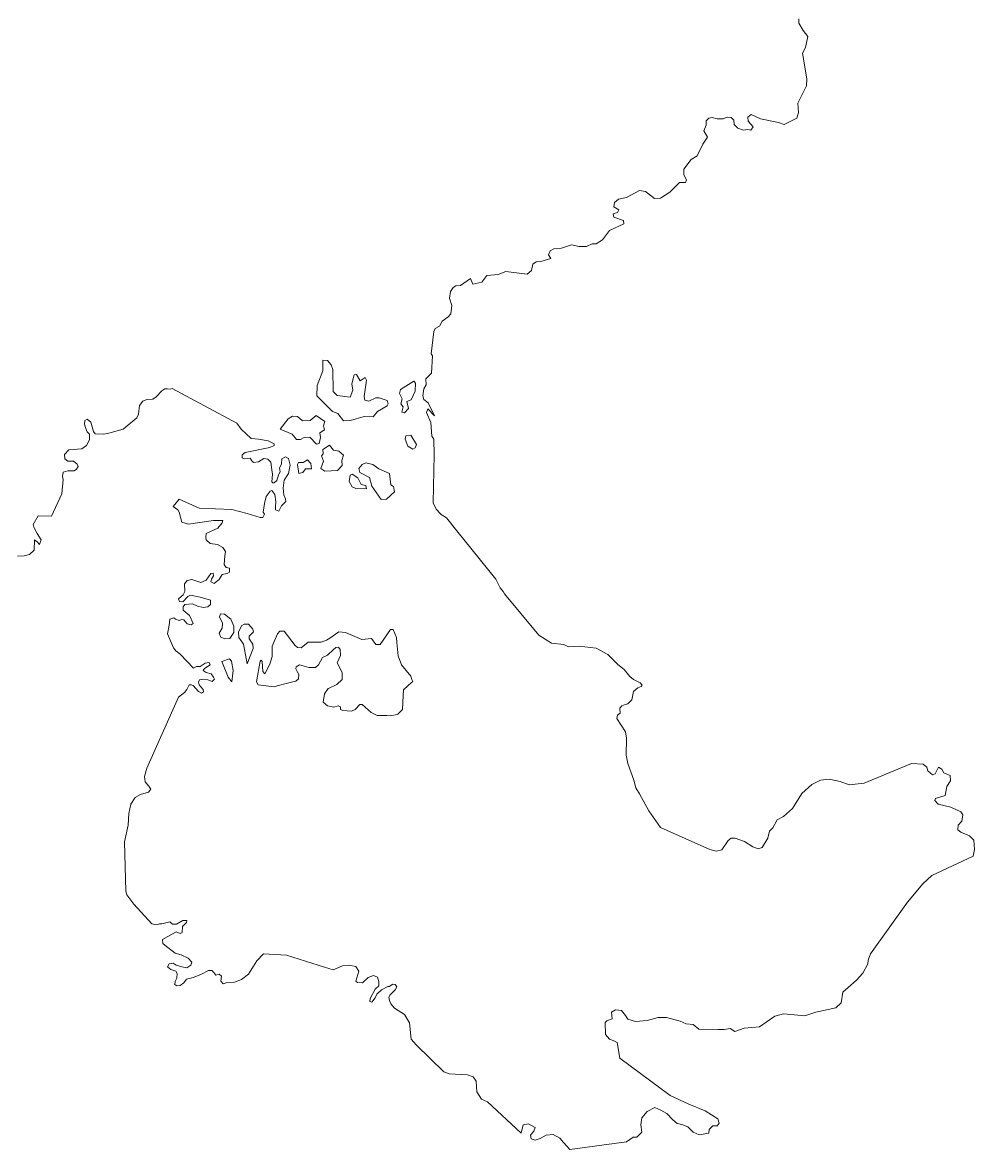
# Model space of a CAD drawing. Extents: x 369010 to 735936, y 6377141 to 6616555.
# Drawn here: x 411897 to 413871, y 6538848 to 6541184 of the extents above; entities that cross this region are included whole.
import ezdxf

# ---------------------------------------------------------------- set-up
doc = ezdxf.new("R2010")
doc.units = 0
doc.header["$LTSCALE"] = 40
doc.layers.add('3', color=7, linetype='Continuous', lineweight=13)

msp = doc.modelspace()

# ---------------------------------------------------------------- linework, layer by layer
at = {"layer": '3'}
for points in [[(413506.62, 6541191.53), (413506.62, 6541182.1), (413515.39, 6541167.03), (413524.82, 6541154.62), (413520.19, 6541131.62), (413514.07, 6541120.36), (413522.84, 6541067.07), (413522.18, 6541052.67), (413504.14, 6541016.26), (413505.63, 6540997.23), (413502.15, 6540985.64), (413475.83, 6540972.57), (413464.08, 6540976.7), (413427.01, 6540984.15), (413407.98, 6540993.09), (413400.86, 6540987.63), (413401.69, 6540978.86), (413411.78, 6540967.6), (413406.98, 6540960.49), (413399.87, 6540961.97), (413391.92, 6540960.49), (413380.17, 6540964.79), (413372.56, 6540972.24), (413372.06, 6540981.01), (413366.44, 6540986.64), (413357.66, 6540987.63), (413349.56, 6540984.15), (413337.14, 6540984.15), (413326.88, 6540986.64), (413319.93, 6540985.64), (413314.63, 6540980.01), (413314.63, 6540971.08), (413309.34, 6540959.49), (413317.45, 6540946.09), (413307.52, 6540931.52), (413295.44, 6540907.52), (413283.19, 6540899.75), (413268.13, 6540880.05), (413267.8, 6540867.97), (413273.75, 6540857.38), (413271.27, 6540852.41), (413258.86, 6540851.75), (413239.16, 6540831.89), (413219.47, 6540819.31), (413207.06, 6540818.81), (413188.52, 6540833.71), (413176.11, 6540835.53), (413149.63, 6540821.3), (413132.74, 6540817.82), (413124.64, 6540810.37), (413122.81, 6540801.93)], [(413122.81, 6540801.93), (413133.41, 6540795.64), (413130.92, 6540789.85), (413121.32, 6540787.04), (413123.15, 6540780.42), (413143.34, 6540773.3), (413144, 6540766.68), (413114.04, 6540752.45), (413099.81, 6540733.41), (413086.57, 6540724.97), (413078.13, 6540724.64), (413066.21, 6540719.35), (413050.99, 6540719.35), (413035.43, 6540723.15), (413014.57, 6540716.04), (412998.85, 6540714.38), (412991.07, 6540710.41), (412987.27, 6540701.97), (412992.56, 6540694.85), (412972.04, 6540688.23), (412961.78, 6540687.9), (412955.16, 6540682.94), (412952.68, 6540669.53), (412943.41, 6540662.08), (412899.38, 6540667.71), (412883.5, 6540661.75), (412859.83, 6540659.27), (412849.73, 6540645.2), (412831.03, 6540641.56), (412826.07, 6540652.81), (412804.88, 6540638.75), (412795.61, 6540638.08), (412789.99, 6540634.44), (412784.36, 6540626), (412782.7, 6540612.27), (412787.34, 6540597.04), (412785.19, 6540580.16), (412778.9, 6540572.71), (412767.48, 6540564.93), (412761.85, 6540554.34), (412752.42, 6540549.37), (412749.93, 6540543.08), (412744.47, 6540497.07), (412746.95, 6540492.61), (412745.13, 6540457.19), (412733.55, 6540444.94), (412734.21, 6540432.53), (412729.25, 6540424.42), (412727.43, 6540409.85), (412729.25, 6540402.41), (412738.02, 6540395.79), (412751.26, 6540368.64), (412737.52, 6540382.71), (412735.04, 6540375.26), (412743.98, 6540354.74), (412745.96, 6540326.61), (412749.93, 6540320.15), (412750.93, 6540287.38), (412748.28, 6540188.41), (412754.73, 6540175), (412764.99, 6540163.75), (412776.25, 6540156.96), (412797.93, 6540130.15), (412878.7, 6540029.86), (412887.14, 6540012.15), (412893.59, 6540004.53), (412896.57, 6539999.57), (412967.24, 6539914), (412993.89, 6539897.45), (413019.71, 6539894.97), (413028.81, 6539889.67), (413050.99, 6539891.5), (413086.57, 6539886.86), (413110.57, 6539874.12), (413131.09, 6539853.26), (413144.33, 6539842.67), (413156.08, 6539828.27), (413163.86, 6539822.15), (413177.93, 6539815.53), (413182.06, 6539810.56), (413179.75, 6539807.42), (413172.63, 6539804.94), (413163.86, 6539797.49), (413160.55, 6539780.11), (413152.11, 6539771.34), (413146.81, 6539770.02), (413139.7, 6539767.53), (413135.23, 6539762.57), (413136.22, 6539752.31), (413130.59, 6539748), (413129.1, 6539741.05), (413146.98, 6539713.41), (413149.13, 6539700.67), (413148.47, 6539665.42), (413151.94, 6539647.71), (413164.69, 6539613.78), (413168.82, 6539597.89), (413176.44, 6539585.31), (413195.47, 6539549.89), (413219.97, 6539515.3)], [(412406.84, 6540316.84), (412386.49, 6540320.32), (412371.59, 6540321.31), (412350.41, 6540341), (412341.64, 6540353.09), (412207.58, 6540425.41), (412203.77, 6540423.92), (412197.98, 6540424.42), (412192.19, 6540424.42), (412185.9, 6540420.11), (412174.31, 6540408.03), (412167.53, 6540403.23), (412155.11, 6540402.24), (412146.84, 6540398.93), (412139.56, 6540390.16), (412137.73, 6540372.28), (412134.26, 6540364.17), (412106.29, 6540341), (412081.3, 6540333.72), (412076, 6540332.73), (412066.24, 6540330.41), (412048.03, 6540331.4), (412044.56, 6540336.2), (412038.76, 6540355.07), (412031.15, 6540361.69), (412026.35, 6540358.88), (412025.85, 6540351.6), (412028.67, 6540342), (412031.15, 6540335.71), (412035.95, 6540330.41), (412036.45, 6540318.83), (412029.66, 6540306.74), (412020.06, 6540300.46), (411993.42, 6540298.14), (411984.31, 6540288.37), (411984.81, 6540279.27), (411991.1, 6540274.47), (412003.18, 6540274.47), (412010.3, 6540268.68), (412012.78, 6540263.38), (412009.47, 6540258.09), (412004.5, 6540254.61), (411991.59, 6540254.61), (411981.5, 6540251.8), (411980.01, 6540243.03), (411981.83, 6540236.74), (411978.52, 6540206.95), (411957.5, 6540160.6), (411930.03, 6540161.1), (411919.43, 6540143.23), (411920.92, 6540137.93), (411928.04, 6540124.86), (411936.32, 6540111.45), (411932.51, 6540101.69), (411927.71, 6540107.48), (411922.25, 6540111.45), (411921.42, 6540090.1), (411912.15, 6540081), (411901.06, 6540078.51), (411886.67, 6540078.02)], [(412271.46, 6539971.43), (412281.23, 6539972.43), (412287.02, 6539977.23), (412287.02, 6539986.49), (412265.67, 6539992.78), (412245.48, 6539996.59), (412240.18, 6539994.11), (412229.59, 6539983.02), (412222.8, 6539983.52), (412220.82, 6539989.31), (412230.09, 6539997.58), (412233.89, 6540004.37), (412232.9, 6540020.26), (412238.69, 6540027.54), (412248.46, 6540029.36), (412266.66, 6540023.07), (412278.25, 6540027.87), (412287.52, 6540041.44), (412292.32, 6540042.43), (412293.31, 6540037.14), (412289.34, 6540030.35), (412288.01, 6540024.56), (412294.63, 6540021.25), (412304.89, 6540029.36), (412311.02, 6540039.46), (412321.28, 6540041.94), (412326.57, 6540044.42), (412326.57, 6540053.03), (412319.29, 6540054.02), (412314.99, 6540060.31), (412316.81, 6540078.68), (412318.3, 6540087.29), (412312.51, 6540095.56), (412301.42, 6540102.18), (412286.52, 6540103.67), (412277.75, 6540111.45), (412277.25, 6540116.25), (412278.25, 6540124.86), (412301.91, 6540135.94), (412311.02, 6540147.03), (412312.51, 6540151.83), (412293.31, 6540151.83), (412241.17, 6540144.22), (412227.6, 6540148.03), (412221.81, 6540168.71), (412219, 6540173.68), (412209.73, 6540180.8), (412221.81, 6540195.86), (412263.85, 6540177.49), (412330.88, 6540174.18), (412363.15, 6540166.4), (412389.63, 6540158.12), (412395.42, 6540158.12), (412398.9, 6540164.41), (412396.42, 6540168.71), (412398.9, 6540186.59), (412402.21, 6540201.65), (412410.49, 6540212.74), (412414.29, 6540213.73), (412420.58, 6540205.46), (412422.57, 6540190.56), (412421.57, 6540179.97), (412422.07, 6540173.68), (412428.69, 6540171.2), (412434.15, 6540182.29), (412443.26, 6540191.06), (412442.76, 6540196.85), (412438.95, 6540204.96), (412437.96, 6540218.53), (412439.78, 6540234.92), (412448.55, 6540249.31), (412451.86, 6540266.2), (412448.55, 6540280.26), (412442.76, 6540283.57), (412434.98, 6540279.27), (412434.48, 6540268.68), (412429.68, 6540260.9), (412431.17, 6540252.29), (412427.86, 6540246), (412424.39, 6540234.42), (412419.09, 6540229.62), (412416.28, 6540229.62), (412413.8, 6540231.94), (412415.28, 6540247.49), (412414.46, 6540256.6), (412412.14, 6540272.49), (412405.85, 6540278.77), (412397.74, 6540279.77), (412386.49, 6540272.98), (412375.89, 6540271.99), (412372.58, 6540274.97), (412369.27, 6540280.76), (412356.7, 6540279.27), (412352.39, 6540281.75), (412352.39, 6540287.88), (412359.01, 6540292.84), (412409.66, 6540302.94), (412418.93, 6540306.74), (412418.93, 6540310.22), (412406.84, 6540316.84)], [(412217.51, 6539186.94), (412213.2, 6539189.76), (412213.7, 6539196.05), (412217.01, 6539203.33), (412218, 6539212.6), (412215.03, 6539217.89), (412204.93, 6539221.2), (412198.14, 6539226.5), (412201.62, 6539232.79), (412209.73, 6539234.28), (412216.02, 6539229.81), (412227.6, 6539226.5), (412238.2, 6539224.51), (412246.47, 6539230.31), (412248.46, 6539236.6), (412240.68, 6539244.37), (412226.28, 6539251.66), (412213.7, 6539254.97), (412192.35, 6539271.35), (412188.54, 6539275.16), (412187.55, 6539282.94), (412216.02, 6539299.32), (412224.29, 6539295.52), (412228.1, 6539297.5), (412229.09, 6539310.41), (412237.37, 6539318.69), (412237.7, 6539322.49), (412229.59, 6539322.99), (412216.51, 6539315.21), (412207.91, 6539315.21), (412202.61, 6539320.18), (412186.23, 6539315.71), (412181.26, 6539315.71), (412175.14, 6539313.39), (412165.37, 6539315.71), (412128.3, 6539356.26), (412113.41, 6539376.12), (412111.42, 6539383.73), (412108.44, 6539485.68), (412116.22, 6539519.94), (412117.71, 6539544.43), (412121.52, 6539563.8), (412131.11, 6539577.37), (412142.2, 6539583.99), (412158.59, 6539588.79), (412163.55, 6539594.58), (412159.08, 6539600.87), (412151.47, 6539610.14), (412150.48, 6539621.23), (412154.78, 6539638.11), (412220.82, 6539785.24), (412233.4, 6539794.84), (412238.2, 6539801.13), (412242.66, 6539810.89), (412247.46, 6539811.23), (412250.77, 6539809.9), (412262.36, 6539797.32), (412268.15, 6539793.85), (412272.45, 6539796.83), (412271.96, 6539801.13), (412267.16, 6539806.92), (412263.35, 6539811.23), (412262.36, 6539816.69), (412264.35, 6539821.49), (412271.13, 6539822.81), (412281.23, 6539821.49), (412290.33, 6539818.01), (412295.13, 6539822.81), (412293.31, 6539826.78), (412288.34, 6539833.9), (412277.75, 6539836.88), (412271.96, 6539840.69), (412274.44, 6539844.66), (412286.52, 6539852.27), (412284.04, 6539857.07), (412275.93, 6539856.24), (412265.34, 6539848.96), (412258.06, 6539848.96), (412251.77, 6539845.48), (412223.8, 6539874.45), (412215.03, 6539881.73), (412210.23, 6539888.02), (412197.81, 6539916.98), (412201.12, 6539934.86), (412202.61, 6539947.44), (412210.72, 6539949.75), (412214.2, 6539946.94), (412221.81, 6539944.46), (412226.61, 6539946.44), (412231.91, 6539945.95), (412238.69, 6539937.67), (412246.97, 6539935.35), (412251.27, 6539938.17), (412243.49, 6539954.55), (412230.58, 6539965.64), (412230.09, 6539972.92), (412233.89, 6539977.72), (412249.78, 6539978.72), (412260.37, 6539974.41), (412271.46, 6539971.43)], [(413219.97, 6539515.3), (413322.08, 6539469.46), (413335.32, 6539466.48), (413347.07, 6539468.96), (413360.15, 6539488.49), (413366.11, 6539493.46), (413374.55, 6539493.46), (413394.08, 6539486.67), (413410.96, 6539475.09), (413422.21, 6539471.45), (413430.32, 6539473.6), (413441.91, 6539493.13), (413446.04, 6539507.53), (413452.83, 6539514.97), (413461.27, 6539531.52), (413475.01, 6539538.31), (413493.71, 6539554.86), (413512.91, 6539585.64), (413533.76, 6539604.68), (413551.64, 6539613.45), (413569.51, 6539615.27), (413592.18, 6539610.97), (413610.89, 6539604.01), (413641.84, 6539607.16), (413740.14, 6539647.87), (413763.98, 6539646.71), (413771.59, 6539640.59), (413773.74, 6539632.65), (413783.51, 6539624.87), (413789.13, 6539626.69), (413796.08, 6539640.26), (413803.2, 6539635.96), (413807.17, 6539628.67), (413820.25, 6539623.05), (413820.74, 6539612.12), (413813.13, 6539600.54), (413809.82, 6539581.84), (413790.13, 6539575.38), (413788.47, 6539571.41), (413795.42, 6539563.8), (413821.41, 6539557.34), (413842.43, 6539548.07), (413846.73, 6539541.62), (413844.08, 6539528.21), (413836.47, 6539520.1), (413835.97, 6539510.34), (413842.43, 6539506.04), (413860.3, 6539498.42), (413869.57, 6539489.15), (413870.56, 6539469.79), (413867.91, 6539456.22), (413782.51, 6539415.67), (413763.48, 6539398.46), (413731.54, 6539360.89), (413654.74, 6539253.31), (413650.44, 6539240.73), (413649.78, 6539233.12), (413639.19, 6539213.59), (413625.95, 6539199.03), (413609.07, 6539184.13), (413597.98, 6539173.87), (413594, 6539151.69), (413582.92, 6539141.6), (413542.04, 6539132.82), (413518.87, 6539125.21), (413497.18, 6539127.03), (413474.51, 6539129.02), (413456.64, 6539124.22), (413424.69, 6539102.04), (413393.41, 6539099.56), (413374.05, 6539092.94), (413364.45, 6539099.06), (413351.87, 6539096.74), (413338.96, 6539096.74), (413299.41, 6539097.74), (413287.82, 6539107.34), (413272.76, 6539108.83), (413260.35, 6539114.12), (413232.38, 6539121.74), (413215, 6539121.74), (413191.83, 6539115.12), (413168.16, 6539113.63), (413151.78, 6539117.93), (413147.47, 6539125.71), (413139.2, 6539136.3), (413126.62, 6539137.79), (413118.51, 6539132.49), (413119.5, 6539118.92), (413108.42, 6539114.62), (413104.94, 6539111.14), (413105.44, 6539086.15), (413114.21, 6539076.88), (413121.32, 6539074.07), (413130.1, 6539069.77), (413135.39, 6539037.33), (413239.99, 6538960.2), (413278.55, 6538942.33), (413312.32, 6538928.26), (413338.47, 6538911.88), (413341.28, 6538902.77)], [(413341.28, 6538902.77), (413337.47, 6538896.98), (413328.37, 6538896.98), (413320.59, 6538889.7), (413320.1, 6538881.59), (413299.9, 6538878.61), (413287.33, 6538883.91), (413276.24, 6538895), (413264.15, 6538899.8), (413254.06, 6538901.78), (413245.29, 6538909.56), (413232.87, 6538922.97), (413220.3, 6538929.75), (413207.72, 6538935.05), (413191.83, 6538926.94), (413181.24, 6538913.86), (413178.75, 6538899.3), (413180.74, 6538883.91), (413170.65, 6538873.81), (413162.87, 6538873.31), (413149.3, 6538864.21), (413032.12, 6538848.16), (413018.71, 6538862.72), (413010.93, 6538871.33), (412997.03, 6538879.11), (412982.47, 6538878.11), (412970.39, 6538870.83), (412960.29, 6538867.52), (412951.68, 6538870.5), (412950.19, 6538878.11), (412957.48, 6538886.39), (412959.79, 6538893.51), (412945.89, 6538901.28), (412934.8, 6538899.3), (412930.83, 6538881.92), (412861.48, 6538946.63), (412848.91, 6538952.43), (412838.81, 6538967.82), (412837.82, 6538989.66), (412831.53, 6538998.77), (412819.94, 6539003.07), (412781.88, 6539005.06), (412770.79, 6539009.36), (412713.36, 6539064.8), (412702.77, 6539076.39), (412699.79, 6539110.65), (412689.19, 6539127.53), (412668.51, 6539141.1), (412660.73, 6539149.87), (412657.91, 6539156.99), (412656.42, 6539163.77), (412659.24, 6539168.57), (412669.5, 6539179.17), (412673.31, 6539185.46), (412670, 6539190.25), (412665.03, 6539190.75), (412657.42, 6539185.95), (412654.44, 6539185.95), (412641.53, 6539179.17), (412631.76, 6539170.06), (412628.45, 6539162.28), (412621.17, 6539153.18), (412617.37, 6539154.67), (412617.86, 6539160.96), (412628.45, 6539180.66), (412636.23, 6539187.44), (412636.23, 6539195.55), (412633.25, 6539205.32), (412625.14, 6539208.63), (412613.56, 6539204.82), (412601.97, 6539193.23), (412591.38, 6539194.23), (412587.91, 6539197.04), (412594.69, 6539217.4), (412588.4, 6539227), (412574, 6539229.81), (412560.93, 6539228.49), (412541.23, 6539220.21), (412523.36, 6539226), (412444.25, 6539251.16), (412396.91, 6539253.48), (412383.01, 6539239.08), (412365.63, 6539211.11), (412351.07, 6539200.52), (412336.67, 6539194.72), (412319.29, 6539193.23), (412313.5, 6539191.74), (412308.7, 6539197.04), (412309.69, 6539207.14), (412305.22, 6539211.6), (412298.11, 6539209.12), (412294.14, 6539214.91), (412289.83, 6539219.22), (412283.05, 6539219.22), (412267.16, 6539210.61), (412250.77, 6539204.32), (412237.37, 6539201.01), (412231.91, 6539193.73), (412223.8, 6539187.94), (412217.51, 6539186.94)]]:
    msp.add_lwpolyline(points, dxfattribs=at)
for points in [[(412562.58, 6540358.38), (412577.31, 6540358.71), (412605.61, 6540367.15), (412624.32, 6540366.16), (412632.92, 6540377.41), (412652.95, 6540389), (412655.43, 6540393.3), (412652.95, 6540400.09), (412636.73, 6540405.72), (412629.61, 6540405.72), (412614.88, 6540398.93), (412606.77, 6540400.75), (412605.28, 6540408.86), (412610.58, 6540442.46), (412607.77, 6540447.75), (412597.17, 6540441.3), (412589.73, 6540454.04), (412585.09, 6540453.71), (412579.8, 6540434.68), (412582.28, 6540421.6), (412576.65, 6540407.37), (412549.51, 6540411.01), (412541.07, 6540418.79), (412540.24, 6540464.64), (412537.1, 6540473.9), (412529.32, 6540483.01), (412519.55, 6540483.67), (412519.55, 6540461.49), (412508.13, 6540431.37), (412507.47, 6540409.85), (412539.91, 6540377.41), (412550.83, 6540373.61)], [(412708.56, 6540440.64), (412680.75, 6540422.93), (412678.6, 6540414.82), (412684.23, 6540403.9), (412681.75, 6540393.3), (412686.38, 6540387.01), (412683.9, 6540375.93), (412689.19, 6540374.93), (412697.3, 6540383.7), (412694.16, 6540397.94), (412702.93, 6540401.41), (412711.04, 6540419.45), (412712.03, 6540436)], [(412506.31, 6540368.97), (412493.9, 6540359.04), (412478.01, 6540358.38), (412467.09, 6540367.48), (412456.83, 6540367.82), (412447.89, 6540362.19), (412431.67, 6540341), (412456.16, 6540330.41), (412465.27, 6540319.49), (412473.71, 6540319.49), (412480.82, 6540323.3), (412492.74, 6540324.12), (412506.64, 6540309.56), (412512.27, 6540311.38), (412515.08, 6540323.79), (412513.59, 6540333.23), (412523.19, 6540339.68), (412521.37, 6540348.12), (412524.19, 6540356.89)], [(412706.08, 6540299.79), (412711.37, 6540302.11), (412714.19, 6540309.23), (412701.94, 6540328.26), (412692.01, 6540327.27), (412690.52, 6540320.48), (412695.81, 6540305.42)], [(412533.79, 6540307.9), (412520.05, 6540298.97), (412520.38, 6540289.86), (412517.24, 6540285.56), (412521.37, 6540274.31), (412515.75, 6540259.08), (412524.19, 6540253.78), (412550.01, 6540255.27), (412559.6, 6540265.87), (412558.94, 6540275.63), (412562.75, 6540287.05), (412553.15, 6540295.49), (412542.23, 6540297.31)], [(412488.27, 6540277.45), (412479, 6540271.49), (412469.57, 6540271.82), (412467.42, 6540267.52), (412470.23, 6540249.15), (412478.34, 6540251.3), (412483.97, 6540258.42), (412496.38, 6540258.75), (412494.89, 6540270)], [(412621.5, 6540222.67), (412640.54, 6540194.86), (412651.62, 6540195.86), (412668.51, 6540211.08), (412666.02, 6540222.34), (412661.06, 6540225.48), (412658.24, 6540249.15), (412635.74, 6540258.75), (412623.32, 6540267.85), (412608.76, 6540271.16), (412601.48, 6540267.85), (412594.36, 6540259.08), (412596.84, 6540251.3), (412616.87, 6540241.04)], [(412588.07, 6540217.7), (412610.25, 6540217.04), (412609.09, 6540224.49), (412599.33, 6540226.31), (412592.54, 6540239.72), (412580.95, 6540247.49), (412576.65, 6540245.34), (412574.17, 6540232.6), (412580.62, 6540221.34)], [(412328.89, 6539947.44), (412315.82, 6539957.53), (412307.71, 6539958.36), (412305.72, 6539951.74), (412312.01, 6539938.83), (412311.02, 6539928.24), (412305.22, 6539918.14), (412308.2, 6539909.54), (412316.81, 6539906.22), (412326.91, 6539907.22), (412335.02, 6539919.63), (412335.02, 6539932.54)], [(412374.9, 6539926.25), (412365.63, 6539936.68), (412357.03, 6539936.84), (412352.06, 6539934.03), (412345.11, 6539920.79), (412345.94, 6539909.37), (412355.37, 6539895.47), (412363.32, 6539854.59), (412375.23, 6539886.36), (412375.07, 6539895.63), (412367.29, 6539906.39), (412367.29, 6539912.18), (412376.23, 6539920.79)], [(412425.38, 6539808.91), (412446.57, 6539814.2), (412463.28, 6539818.51), (412464.11, 6539818.67), (412469.57, 6539823.8), (412470.4, 6539832.08), (412469.4, 6539833.9), (412466.92, 6539838.7), (412463.94, 6539844.33), (412464.44, 6539848.13), (412471.39, 6539852.77), (412471.39, 6539852.77), (412490.75, 6539846.97), (412494.23, 6539846.97), (412504.49, 6539846.97), (412504.66, 6539846.97), (412511.11, 6539852.44), (412519.22, 6539867.66), (412529.32, 6539872.46), (412541.07, 6539883.39), (412546.86, 6539888.68), (412552.32, 6539889.01), (412555.63, 6539884.38), (412556.13, 6539872.13), (412556.13, 6539872.13), (412549.67, 6539856.41), (412559.77, 6539836.38), (412559.77, 6539822.31), (412548.52, 6539811.72), (412531.47, 6539803.78), (412531.14, 6539803.61), (412523.03, 6539792.52), (412523.03, 6539792.52), (412520.88, 6539774.81), (412529.32, 6539767.86), (412542.72, 6539765.05), (412551.66, 6539767.86), (412556.63, 6539765.71), (412556.79, 6539760.25), (412561.42, 6539758.1), (412578.97, 6539756.61), (412586.75, 6539759.59), (412596.84, 6539770.35), (412601.64, 6539770.02), (412619.85, 6539753.46), (412632.59, 6539747.84), (412643.35, 6539747.51), (412652.45, 6539747.18), (412659.07, 6539747.01), (412673.97, 6539749.82), (412675.13, 6539749.99), (412684.89, 6539759.75), (412685.06, 6539759.92), (412686.55, 6539789.21), (412687.21, 6539800.47), (412696.97, 6539809.57), (412702.93, 6539815.2), (412706.08, 6539818.18), (412704.59, 6539822.15), (412702.27, 6539828.77), (412682.57, 6539852.44), (412675.95, 6539871.47), (412673.31, 6539898.45), (412672.31, 6539909.37), (412665.69, 6539925.59), (412665.69, 6539925.59), (412660.4, 6539925.59), (412638.38, 6539894.97), (412638.38, 6539894.97), (412629.61, 6539894.64), (412620.51, 6539907.38), (412600.98, 6539904.9), (412566.89, 6539919.8), (412553.32, 6539920.62), (412534.12, 6539908.05), (412527.17, 6539903.58), (412516.57, 6539899.77), (412489.43, 6539899.77), (412489.1, 6539899.77), (412474.7, 6539888.02), (412467.09, 6539888.19), (412467.09, 6539888.19), (412462.45, 6539892.49), (412439.45, 6539922.28), (412431.01, 6539921.95), (412425.55, 6539916.49), (412414.95, 6539891), (412414.95, 6539869.98), (412410.32, 6539853.76), (412399.4, 6539833.9), (412399.4, 6539833.73), (412395.42, 6539839.03), (412394.1, 6539859.22), (412392.28, 6539862.04), (412390.13, 6539859.88), (412382.68, 6539817.51), (412385.99, 6539811.06), (412385.99, 6539811.06), (412418.93, 6539807.25)], [(412333.86, 6539840.52), (412330.38, 6539860.38), (412326.08, 6539865.01), (412310.52, 6539859.72), (412323.93, 6539827.11), (412331.21, 6539817.35)]]:
    msp.add_lwpolyline(points, close=True, dxfattribs=at)

doc.saveas('drawing.dxf')
